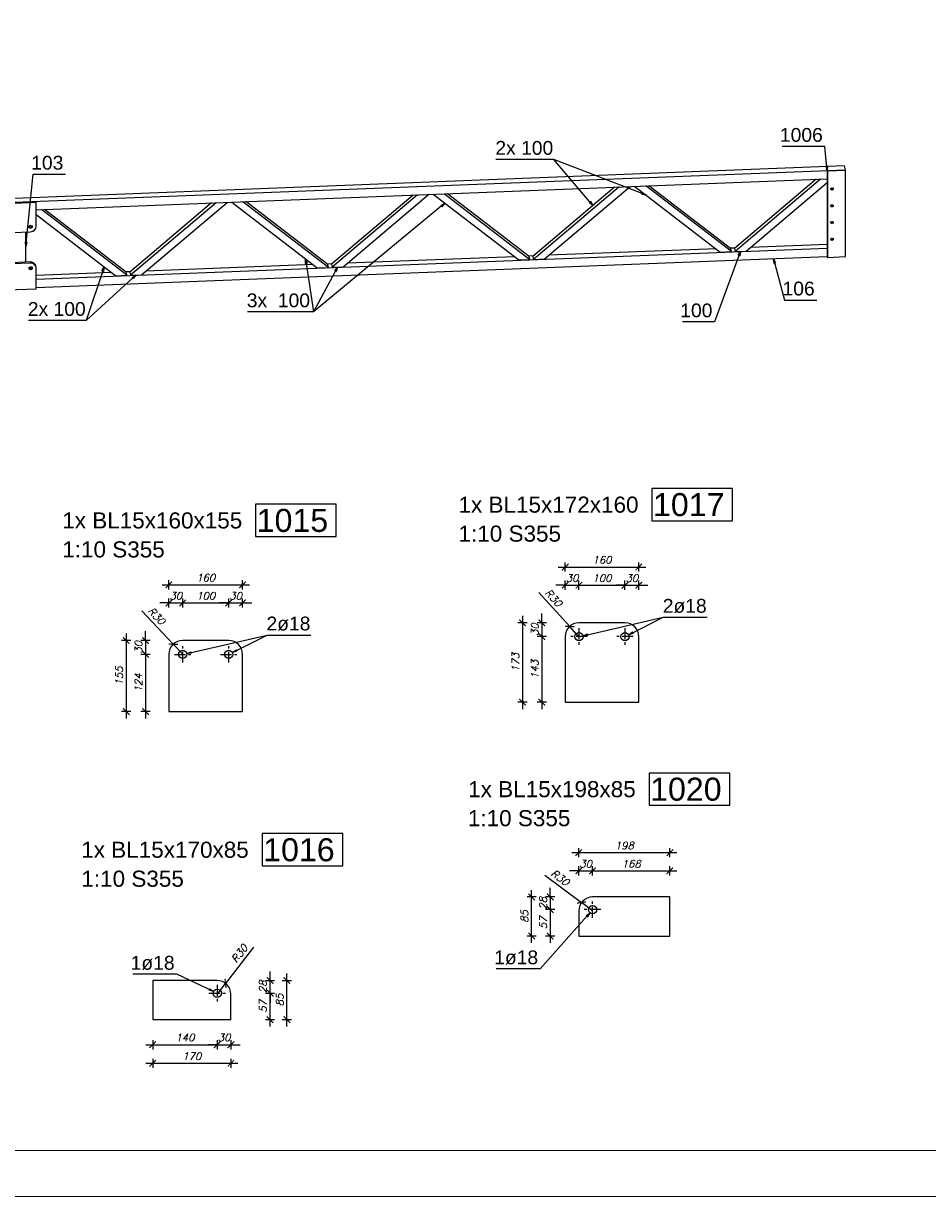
# Model space of a CAD drawing. Header units: millimetres. Extents: x 1814 to 94182, y 11562 to 49454.
# Tile 338 of 656: x 27683 to 28174, y 20272 to 20910. Entities that reach past the tile are written whole.
import ezdxf

# ---------------------------------------------------------------- set-up
doc = ezdxf.new("R2010")
doc.units = ezdxf.units.MM
doc.linetypes.add('ACAD_ISO04W100', pattern=[30, 24, -3, 0, -3])
doc.layers.add('pomoc', color=210, linetype='Continuous', lineweight=9, plot=False)
doc.layers.add('ramka', color=84, linetype='Continuous', lineweight=15)
doc.layers.add('wymiar', color=135, linetype='Continuous', lineweight=9)
doc.styles.add('ARIAL', font='arial.ttf')
doc.styles.add('WYMIARY', font='simplex.shx', dxfattribs={"oblique": 15})
doc.dimstyles.new('1--10', dxfattribs={"dimscale": 25, "dimtxt": 0.16, "dimasz": 0.2, "dimexe": 0.1, "dimexo": 0.1, "dimgap": 0.075, "dimtad": 1, "dimdec": 0, "dimlfac": 4, "dimrnd": 0.01, "dimzin": 9, "dimtxsty": 'WYMIARY', "dimblk": 'ARCHTICK', "dimcen": 0.2, "dimdle": 0.15, "dimadec": 1, "dimazin": 1, "dimtfac": 1, "dimtdec": 0, "dimtix": 1, "dimtmove": 2, "dimatfit": 3, "dimldrblk": 'ARCHTICK', "dimfxl": 0, "dimarcsym": 0})

# ---------------------------------------------------------------- blocks, each defined once
blk = doc.blocks.new('_ARCHTICK')
at = {"color": 0, "linetype": 'ByBlock', "lineweight": -2}
blk.add_solid([(0.4, 0.31), (0.31, 0.4), (-0.31, -0.4), (-0.4, -0.31)], dxfattribs=at)
blk = doc.blocks.new('*D2674')
at = {"layer": 'Defpoints', "color": 0}
for p in [(27769.26, 20594.64), (27769.26, 20566.69), (27761.76, 20551.17)]:
    blk.add_point(p, dxfattribs=at)
at = {"layer": 'wymiar', "color": 0, "lineweight": -2}
for p, q in [((27761.76, 20592.14), (27761.76, 20597.14)), ((27769.26, 20592.14), (27769.26, 20597.14)), ((27761.76, 20594.64), (27756.76, 20594.64)), ((27761.76, 20594.64), (27769.26, 20594.64)), ((27769.26, 20594.64), (27774.26, 20594.64))]:
    blk.add_line(p, q, dxfattribs=at)
at = {"layer": 'wymiar', "color": 0, "lineweight": -2, "xscale": 5, "yscale": 5, "zscale": 5}
blk.add_blockref('_ARCHTICK', (27761.76, 20594.64), dxfattribs=at)
at = {"layer": 'wymiar', "color": 0, "lineweight": -2, "xscale": 5, "yscale": 5, "zscale": 5, "rotation": 180}
blk.add_blockref('_ARCHTICK', (27769.26, 20594.64), dxfattribs=at)
at = {"layer": 'wymiar', "color": 0, "insert": (27765.51, 20598.51), "char_height": 4, "attachment_point": 5, "style": 'WYMIARY'}
blk.add_mtext('30', dxfattribs=at)
blk = doc.blocks.new('*D2675')
at = {"layer": 'Defpoints', "color": 0}
for p in [(27794.26, 20594.64), (27769.26, 20566.69), (27794.26, 20566.69)]:
    blk.add_point(p, dxfattribs=at)
at = {"layer": 'wymiar', "color": 0, "lineweight": -2}
for p, q in [((27769.26, 20592.14), (27769.26, 20597.14)), ((27794.26, 20592.14), (27794.26, 20597.14)), ((27765.51, 20594.64), (27798.01, 20594.64))]:
    blk.add_line(p, q, dxfattribs=at)
at = {"layer": 'wymiar', "color": 0, "lineweight": -2, "xscale": 5, "yscale": 5, "zscale": 5, "rotation": 180}
blk.add_blockref('_ARCHTICK', (27769.26, 20594.64), dxfattribs=at)
at = {"layer": 'wymiar', "color": 0, "lineweight": -2, "xscale": 5, "yscale": 5, "zscale": 5}
blk.add_blockref('_ARCHTICK', (27794.26, 20594.64), dxfattribs=at)
at = {"layer": 'wymiar', "color": 0, "insert": (27781.76, 20598.51), "char_height": 4, "attachment_point": 5, "style": 'WYMIARY'}
blk.add_mtext('100', dxfattribs=at)
blk = doc.blocks.new('*D2676')
at = {"layer": 'Defpoints', "color": 0}
for p in [(27801.76, 20594.64), (27794.26, 20566.69), (27801.76, 20551.17)]:
    blk.add_point(p, dxfattribs=at)
at = {"layer": 'wymiar', "color": 0, "lineweight": -2}
for p, q in [((27794.26, 20592.14), (27794.26, 20597.14)), ((27801.76, 20592.14), (27801.76, 20597.14)), ((27794.26, 20594.64), (27789.26, 20594.64)), ((27794.26, 20594.64), (27801.76, 20594.64)), ((27801.76, 20594.64), (27806.76, 20594.64))]:
    blk.add_line(p, q, dxfattribs=at)
at = {"layer": 'wymiar', "color": 0, "lineweight": -2, "xscale": 5, "yscale": 5, "zscale": 5}
blk.add_blockref('_ARCHTICK', (27794.26, 20594.64), dxfattribs=at)
at = {"layer": 'wymiar', "color": 0, "lineweight": -2, "xscale": 5, "yscale": 5, "zscale": 5, "rotation": 180}
blk.add_blockref('_ARCHTICK', (27801.76, 20594.64), dxfattribs=at)
at = {"layer": 'wymiar', "color": 0, "insert": (27798.01, 20598.51), "char_height": 4, "attachment_point": 5, "style": 'WYMIARY'}
blk.add_mtext('30', dxfattribs=at)
blk = doc.blocks.new('*D2677')
at = {"layer": 'Defpoints', "color": 0}
for p in [(27781.76, 20574.24), (27749.07, 20566.69), (27769.26, 20566.69)]:
    blk.add_point(p, dxfattribs=at)
at = {"layer": 'wymiar', "color": 0, "lineweight": -2}
for p, q in [((27749.07, 20574.24), (27749.07, 20579.24)), ((27751.57, 20574.24), (27746.57, 20574.24)), ((27749.07, 20574.24), (27749.07, 20566.69)), ((27751.57, 20566.69), (27746.57, 20566.69)), ((27749.07, 20566.69), (27749.07, 20561.69))]:
    blk.add_line(p, q, dxfattribs=at)
at = {"layer": 'wymiar', "color": 0, "lineweight": -2, "xscale": 5, "yscale": 5, "zscale": 5}
for p, rotation in [((27749.07, 20574.24), 270), ((27749.07, 20566.69), 90)]:
    blk.add_blockref('_ARCHTICK', p, dxfattribs=dict(at, rotation=rotation))
at = {"layer": 'wymiar', "color": 0, "insert": (27745.19, 20570.47), "char_height": 4, "attachment_point": 5, "rotation": 90, "style": 'WYMIARY'}
blk.add_mtext('30', dxfattribs=at)
blk = doc.blocks.new('*D2678')
at = {"layer": 'Defpoints', "color": 0}
for p in [(27769.26, 20566.69), (27749.07, 20535.61), (27781.76, 20535.61)]:
    blk.add_point(p, dxfattribs=at)
at = {"layer": 'wymiar', "color": 0, "lineweight": -2}
for p, q in [((27749.07, 20570.44), (27749.07, 20531.86)), ((27751.57, 20566.69), (27746.57, 20566.69)), ((27751.57, 20535.61), (27746.57, 20535.61))]:
    blk.add_line(p, q, dxfattribs=at)
at = {"layer": 'wymiar', "color": 0, "lineweight": -2, "xscale": 5, "yscale": 5, "zscale": 5}
for p, rotation in [((27749.07, 20566.69), 90), ((27749.07, 20535.61), 270)]:
    blk.add_blockref('_ARCHTICK', p, dxfattribs=dict(at, rotation=rotation))
at = {"layer": 'wymiar', "color": 0, "insert": (27745.19, 20551.15), "char_height": 4, "attachment_point": 5, "rotation": 90, "style": 'WYMIARY'}
blk.add_mtext('124', dxfattribs=at)
blk = doc.blocks.new('*D2679')
at = {"layer": 'Defpoints', "color": 0}
for p in [(27801.76, 20604.49), (27761.76, 20551.17), (27801.76, 20551.17)]:
    blk.add_point(p, dxfattribs=at)
at = {"layer": 'wymiar', "color": 0, "lineweight": -2}
for p, q in [((27758.01, 20604.49), (27805.51, 20604.49)), ((27761.76, 20601.99), (27761.76, 20606.99)), ((27801.76, 20601.99), (27801.76, 20606.99))]:
    blk.add_line(p, q, dxfattribs=at)
at = {"layer": 'wymiar', "color": 0, "lineweight": -2, "xscale": 5, "yscale": 5, "zscale": 5, "rotation": 180}
blk.add_blockref('_ARCHTICK', (27761.76, 20604.49), dxfattribs=at)
at = {"layer": 'wymiar', "color": 0, "lineweight": -2, "xscale": 5, "yscale": 5, "zscale": 5}
blk.add_blockref('_ARCHTICK', (27801.76, 20604.49), dxfattribs=at)
at = {"layer": 'wymiar', "color": 0, "insert": (27781.76, 20608.37), "char_height": 4, "attachment_point": 5, "style": 'WYMIARY'}
blk.add_mtext('160', dxfattribs=at)
blk = doc.blocks.new('*D2680')
at = {"layer": 'Defpoints', "color": 0}
for p in [(27781.76, 20574.24), (27738.58, 20535.61), (27781.76, 20535.61)]:
    blk.add_point(p, dxfattribs=at)
at = {"layer": 'wymiar', "color": 0, "lineweight": -2}
for p, q in [((27738.58, 20577.99), (27738.58, 20531.86)), ((27741.08, 20574.24), (27736.08, 20574.24)), ((27741.08, 20535.61), (27736.08, 20535.61))]:
    blk.add_line(p, q, dxfattribs=at)
at = {"layer": 'wymiar', "color": 0, "lineweight": -2, "xscale": 5, "yscale": 5, "zscale": 5}
for p, rotation in [((27738.58, 20574.24), 90), ((27738.58, 20535.61), 270)]:
    blk.add_blockref('_ARCHTICK', p, dxfattribs=dict(at, rotation=rotation))
at = {"layer": 'wymiar', "color": 0, "insert": (27734.7, 20554.92), "char_height": 4, "attachment_point": 5, "rotation": 90, "style": 'WYMIARY'}
blk.add_mtext('155', dxfattribs=at)
blk = doc.blocks.new('*D2649')
at = {"layer": 'Defpoints', "color": 0}
for p in [(27984.62, 20604.29), (27984.62, 20576.35), (27977.12, 20560.82)]:
    blk.add_point(p, dxfattribs=at)
at = {"layer": 'wymiar', "color": 0, "lineweight": -2}
for p, q in [((27977.12, 20604.29), (27972.12, 20604.29)), ((27977.12, 20601.79), (27977.12, 20606.79)), ((27977.12, 20604.29), (27984.62, 20604.29)), ((27984.62, 20601.79), (27984.62, 20606.79)), ((27984.62, 20604.29), (27989.62, 20604.29))]:
    blk.add_line(p, q, dxfattribs=at)
at = {"layer": 'wymiar', "color": 0, "lineweight": -2, "xscale": 5, "yscale": 5, "zscale": 5}
blk.add_blockref('_ARCHTICK', (27977.12, 20604.29), dxfattribs=at)
at = {"layer": 'wymiar', "color": 0, "lineweight": -2, "xscale": 5, "yscale": 5, "zscale": 5, "rotation": 180}
blk.add_blockref('_ARCHTICK', (27984.62, 20604.29), dxfattribs=at)
at = {"layer": 'wymiar', "color": 0, "insert": (27980.87, 20608.16), "char_height": 4, "attachment_point": 5, "style": 'WYMIARY'}
blk.add_mtext('30', dxfattribs=at)
blk = doc.blocks.new('*D2650')
at = {"layer": 'Defpoints', "color": 0}
for p in [(28009.62, 20604.29), (27984.62, 20576.35), (28009.62, 20576.35)]:
    blk.add_point(p, dxfattribs=at)
at = {"layer": 'wymiar', "color": 0, "lineweight": -2}
for p, q in [((27980.87, 20604.29), (28013.37, 20604.29)), ((27984.62, 20601.79), (27984.62, 20606.79)), ((28009.62, 20601.79), (28009.62, 20606.79))]:
    blk.add_line(p, q, dxfattribs=at)
at = {"layer": 'wymiar', "color": 0, "lineweight": -2, "xscale": 5, "yscale": 5, "zscale": 5, "rotation": 180}
blk.add_blockref('_ARCHTICK', (27984.62, 20604.29), dxfattribs=at)
at = {"layer": 'wymiar', "color": 0, "lineweight": -2, "xscale": 5, "yscale": 5, "zscale": 5}
blk.add_blockref('_ARCHTICK', (28009.62, 20604.29), dxfattribs=at)
at = {"layer": 'wymiar', "color": 0, "insert": (27997.12, 20608.16), "char_height": 4, "attachment_point": 5, "style": 'WYMIARY'}
blk.add_mtext('100', dxfattribs=at)
blk = doc.blocks.new('*D2651')
at = {"layer": 'Defpoints', "color": 0}
for p in [(28017.12, 20604.29), (28009.62, 20576.35), (28017.12, 20560.82)]:
    blk.add_point(p, dxfattribs=at)
at = {"layer": 'wymiar', "color": 0, "lineweight": -2}
for p, q in [((28009.62, 20604.29), (28004.62, 20604.29)), ((28009.62, 20601.79), (28009.62, 20606.79)), ((28009.62, 20604.29), (28017.12, 20604.29)), ((28017.12, 20601.79), (28017.12, 20606.79)), ((28017.12, 20604.29), (28022.12, 20604.29))]:
    blk.add_line(p, q, dxfattribs=at)
at = {"layer": 'wymiar', "color": 0, "lineweight": -2, "xscale": 5, "yscale": 5, "zscale": 5}
blk.add_blockref('_ARCHTICK', (28009.62, 20604.29), dxfattribs=at)
at = {"layer": 'wymiar', "color": 0, "lineweight": -2, "xscale": 5, "yscale": 5, "zscale": 5, "rotation": 180}
blk.add_blockref('_ARCHTICK', (28017.12, 20604.29), dxfattribs=at)
at = {"layer": 'wymiar', "color": 0, "insert": (28013.37, 20608.16), "char_height": 4, "attachment_point": 5, "style": 'WYMIARY'}
blk.add_mtext('30', dxfattribs=at)
blk = doc.blocks.new('*D2652')
at = {"layer": 'Defpoints', "color": 0}
for p in [(27997.12, 20583.89), (27964.43, 20576.35), (27984.62, 20576.35)]:
    blk.add_point(p, dxfattribs=at)
at = {"layer": 'wymiar', "color": 0, "lineweight": -2}
for p, q in [((27966.93, 20583.89), (27961.93, 20583.89)), ((27964.43, 20583.89), (27964.43, 20588.89)), ((27964.43, 20583.89), (27964.43, 20576.35)), ((27966.93, 20576.35), (27961.93, 20576.35)), ((27964.43, 20576.35), (27964.43, 20571.35))]:
    blk.add_line(p, q, dxfattribs=at)
at = {"layer": 'wymiar', "color": 0, "lineweight": -2, "xscale": 5, "yscale": 5, "zscale": 5}
for p, rotation in [((27964.43, 20583.89), 270), ((27964.43, 20576.35), 90)]:
    blk.add_blockref('_ARCHTICK', p, dxfattribs=dict(at, rotation=rotation))
at = {"layer": 'wymiar', "color": 0, "insert": (27960.55, 20580.12), "char_height": 4, "attachment_point": 5, "rotation": 90, "style": 'WYMIARY'}
blk.add_mtext('30', dxfattribs=at)
blk = doc.blocks.new('*D2653')
at = {"layer": 'Defpoints', "color": 0}
for p in [(27984.62, 20576.35), (27964.43, 20540.7), (27997.12, 20540.7)]:
    blk.add_point(p, dxfattribs=at)
at = {"layer": 'wymiar', "color": 0, "lineweight": -2}
for p, q in [((27966.93, 20576.35), (27961.93, 20576.35)), ((27964.43, 20580.1), (27964.43, 20536.95)), ((27966.93, 20540.7), (27961.93, 20540.7))]:
    blk.add_line(p, q, dxfattribs=at)
at = {"layer": 'wymiar', "color": 0, "lineweight": -2, "xscale": 5, "yscale": 5, "zscale": 5}
for p, rotation in [((27964.43, 20576.35), 90), ((27964.43, 20540.7), 270)]:
    blk.add_blockref('_ARCHTICK', p, dxfattribs=dict(at, rotation=rotation))
at = {"layer": 'wymiar', "color": 0, "insert": (27960.55, 20558.52), "char_height": 4, "attachment_point": 5, "rotation": 90, "style": 'WYMIARY'}
blk.add_mtext('143', dxfattribs=at)
blk = doc.blocks.new('*D2654')
at = {"layer": 'Defpoints', "color": 0}
for p in [(28017.12, 20614.15), (27977.12, 20560.82), (28017.12, 20560.82)]:
    blk.add_point(p, dxfattribs=at)
at = {"layer": 'wymiar', "color": 0, "lineweight": -2}
for p, q in [((27977.12, 20611.65), (27977.12, 20616.65)), ((28017.12, 20611.65), (28017.12, 20616.65)), ((27973.37, 20614.15), (28020.87, 20614.15))]:
    blk.add_line(p, q, dxfattribs=at)
at = {"layer": 'wymiar', "color": 0, "lineweight": -2, "xscale": 5, "yscale": 5, "zscale": 5, "rotation": 180}
blk.add_blockref('_ARCHTICK', (27977.12, 20614.15), dxfattribs=at)
at = {"layer": 'wymiar', "color": 0, "lineweight": -2, "xscale": 5, "yscale": 5, "zscale": 5}
blk.add_blockref('_ARCHTICK', (28017.12, 20614.15), dxfattribs=at)
at = {"layer": 'wymiar', "color": 0, "insert": (27997.12, 20618.02), "char_height": 4, "attachment_point": 5, "style": 'WYMIARY'}
blk.add_mtext('160', dxfattribs=at)
blk = doc.blocks.new('*D2655')
at = {"layer": 'Defpoints', "color": 0}
for p in [(27997.12, 20583.89), (27953.93, 20540.7), (27997.12, 20540.7)]:
    blk.add_point(p, dxfattribs=at)
at = {"layer": 'wymiar', "color": 0, "lineweight": -2}
for p, q in [((27956.43, 20583.89), (27951.43, 20583.89)), ((27953.93, 20587.64), (27953.93, 20536.95)), ((27956.43, 20540.7), (27951.43, 20540.7))]:
    blk.add_line(p, q, dxfattribs=at)
at = {"layer": 'wymiar', "color": 0, "lineweight": -2, "xscale": 5, "yscale": 5, "zscale": 5}
for p, rotation in [((27953.93, 20583.89), 90), ((27953.93, 20540.7), 270)]:
    blk.add_blockref('_ARCHTICK', p, dxfattribs=dict(at, rotation=rotation))
at = {"layer": 'wymiar', "color": 0, "insert": (27950.06, 20562.3), "char_height": 4, "attachment_point": 5, "rotation": 90, "style": 'WYMIARY'}
blk.add_mtext('173', dxfattribs=at)
blk = doc.blocks.new('*D2681')
at = {"layer": 'Defpoints', "color": 0}
for p in [(27991.99, 20449.07), (27991.99, 20427.98), (27984.49, 20420.48)]:
    blk.add_point(p, dxfattribs=at)
at = {"layer": 'wymiar', "color": 0, "lineweight": -2}
for p, q in [((27984.49, 20449.07), (27979.49, 20449.07)), ((27984.49, 20446.57), (27984.49, 20451.57)), ((27984.49, 20449.07), (27991.99, 20449.07)), ((27991.99, 20446.57), (27991.99, 20451.57)), ((27991.99, 20449.07), (27996.99, 20449.07))]:
    blk.add_line(p, q, dxfattribs=at)
at = {"layer": 'wymiar', "color": 0, "lineweight": -2, "xscale": 5, "yscale": 5, "zscale": 5}
blk.add_blockref('_ARCHTICK', (27984.49, 20449.07), dxfattribs=at)
at = {"layer": 'wymiar', "color": 0, "lineweight": -2, "xscale": 5, "yscale": 5, "zscale": 5, "rotation": 180}
blk.add_blockref('_ARCHTICK', (27991.99, 20449.07), dxfattribs=at)
at = {"layer": 'wymiar', "color": 0, "insert": (27988.24, 20452.94), "char_height": 4, "attachment_point": 5, "style": 'WYMIARY'}
blk.add_mtext('30', dxfattribs=at)
blk = doc.blocks.new('*D2682')
at = {"layer": 'Defpoints', "color": 0}
for p in [(28034.04, 20449.07), (27991.99, 20427.98), (28034.04, 20424.23)]:
    blk.add_point(p, dxfattribs=at)
at = {"layer": 'wymiar', "color": 0, "lineweight": -2}
for p, q in [((27988.24, 20449.07), (28037.79, 20449.07)), ((27991.99, 20446.57), (27991.99, 20451.57)), ((28034.04, 20446.57), (28034.04, 20451.57))]:
    blk.add_line(p, q, dxfattribs=at)
at = {"layer": 'wymiar', "color": 0, "lineweight": -2, "xscale": 5, "yscale": 5, "zscale": 5, "rotation": 180}
blk.add_blockref('_ARCHTICK', (27991.99, 20449.07), dxfattribs=at)
at = {"layer": 'wymiar', "color": 0, "lineweight": -2, "xscale": 5, "yscale": 5, "zscale": 5}
blk.add_blockref('_ARCHTICK', (28034.04, 20449.07), dxfattribs=at)
at = {"layer": 'wymiar', "color": 0, "insert": (28013.02, 20452.94), "char_height": 4, "attachment_point": 5, "style": 'WYMIARY'}
blk.add_mtext('168', dxfattribs=at)
blk = doc.blocks.new('*D2683')
at = {"layer": 'Defpoints', "color": 0}
for p in [(28013.02, 20434.86), (27968.97, 20427.98), (27991.99, 20427.98)]:
    blk.add_point(p, dxfattribs=at)
at = {"layer": 'wymiar', "color": 0, "lineweight": -2}
for p, q in [((27968.97, 20434.86), (27968.97, 20439.86)), ((27971.47, 20434.86), (27966.47, 20434.86)), ((27968.97, 20434.86), (27968.97, 20427.98)), ((27971.47, 20427.98), (27966.47, 20427.98)), ((27968.97, 20427.98), (27968.97, 20422.98))]:
    blk.add_line(p, q, dxfattribs=at)
at = {"layer": 'wymiar', "color": 0, "lineweight": -2, "xscale": 5, "yscale": 5, "zscale": 5}
for p, rotation in [((27968.97, 20434.86), 270), ((27968.97, 20427.98), 90)]:
    blk.add_blockref('_ARCHTICK', p, dxfattribs=dict(at, rotation=rotation))
at = {"layer": 'wymiar', "color": 0, "insert": (27965.1, 20431.42), "char_height": 4, "attachment_point": 5, "rotation": 90, "style": 'WYMIARY'}
blk.add_mtext('28', dxfattribs=at)
blk = doc.blocks.new('*D2684')
at = {"layer": 'Defpoints', "color": 0}
for p in [(27991.99, 20427.98), (27968.97, 20413.61), (28009.27, 20413.61)]:
    blk.add_point(p, dxfattribs=at)
at = {"layer": 'wymiar', "color": 0, "lineweight": -2}
for p, q in [((27968.97, 20431.73), (27968.97, 20409.86)), ((27971.47, 20427.98), (27966.47, 20427.98)), ((27971.47, 20413.61), (27966.47, 20413.61))]:
    blk.add_line(p, q, dxfattribs=at)
at = {"layer": 'wymiar', "color": 0, "lineweight": -2, "xscale": 5, "yscale": 5, "zscale": 5}
for p, rotation in [((27968.97, 20427.98), 90), ((27968.97, 20413.61), 270)]:
    blk.add_blockref('_ARCHTICK', p, dxfattribs=dict(at, rotation=rotation))
at = {"layer": 'wymiar', "color": 0, "insert": (27965.1, 20420.79), "char_height": 4, "attachment_point": 5, "rotation": 90, "style": 'WYMIARY'}
blk.add_mtext('57', dxfattribs=at)
blk = doc.blocks.new('*D2685')
at = {"layer": 'Defpoints', "color": 0}
for p in [(27958.87, 20434.86), (28009.27, 20434.86), (28009.27, 20413.61)]:
    blk.add_point(p, dxfattribs=at)
at = {"layer": 'wymiar', "color": 0, "lineweight": -2}
for p, q in [((27958.87, 20409.86), (27958.87, 20438.61)), ((27961.37, 20434.86), (27956.37, 20434.86)), ((27961.37, 20413.61), (27956.37, 20413.61))]:
    blk.add_line(p, q, dxfattribs=at)
at = {"layer": 'wymiar', "color": 0, "lineweight": -2, "xscale": 5, "yscale": 5, "zscale": 5}
for p, rotation in [((27958.87, 20434.86), 90), ((27958.87, 20413.61), 270)]:
    blk.add_blockref('_ARCHTICK', p, dxfattribs=dict(at, rotation=rotation))
at = {"layer": 'wymiar', "color": 0, "insert": (27955, 20424.23), "char_height": 4, "attachment_point": 5, "rotation": 90, "style": 'WYMIARY'}
blk.add_mtext('85', dxfattribs=at)
blk = doc.blocks.new('*D2686')
at = {"layer": 'Defpoints', "color": 0}
for p in [(28034.04, 20458.96), (27984.49, 20413.61), (28034.04, 20413.61)]:
    blk.add_point(p, dxfattribs=at)
at = {"layer": 'wymiar', "color": 0, "lineweight": -2}
for p, q in [((27980.74, 20458.96), (28037.79, 20458.96)), ((27984.49, 20456.46), (27984.49, 20461.46)), ((28034.04, 20456.46), (28034.04, 20461.46))]:
    blk.add_line(p, q, dxfattribs=at)
at = {"layer": 'wymiar', "color": 0, "lineweight": -2, "xscale": 5, "yscale": 5, "zscale": 5, "rotation": 180}
blk.add_blockref('_ARCHTICK', (27984.49, 20458.96), dxfattribs=at)
at = {"layer": 'wymiar', "color": 0, "lineweight": -2, "xscale": 5, "yscale": 5, "zscale": 5}
blk.add_blockref('_ARCHTICK', (28034.04, 20458.96), dxfattribs=at)
at = {"layer": 'wymiar', "color": 0, "insert": (28009.27, 20462.83), "char_height": 4, "attachment_point": 5, "style": 'WYMIARY'}
blk.add_mtext('198', dxfattribs=at)
blk = doc.blocks.new('*D2687')
at = {"layer": 'Defpoints', "color": 0}
for p in [(27788.04, 20382.59), (27816.73, 20382.59), (27795.44, 20368.21)]:
    blk.add_point(p, dxfattribs=at)
at = {"layer": 'wymiar', "color": 0, "lineweight": -2}
for p, q in [((27816.73, 20364.46), (27816.73, 20386.34)), ((27814.23, 20382.59), (27819.23, 20382.59)), ((27814.23, 20368.21), (27819.23, 20368.21))]:
    blk.add_line(p, q, dxfattribs=at)
at = {"layer": 'wymiar', "color": 0, "lineweight": -2, "xscale": 5, "yscale": 5, "zscale": 5}
for p, rotation in [((27816.73, 20382.59), 90), ((27816.73, 20368.21), 270)]:
    blk.add_blockref('_ARCHTICK', p, dxfattribs=dict(at, rotation=rotation))
at = {"layer": 'wymiar', "color": 0, "insert": (27812.86, 20375.4), "char_height": 4, "attachment_point": 5, "rotation": 90, "style": 'WYMIARY'}
blk.add_mtext('57', dxfattribs=at)
blk = doc.blocks.new('*D2688')
at = {"layer": 'Defpoints', "color": 0}
for p in [(27787.94, 20389.46), (27816.73, 20389.46), (27788.04, 20382.59)]:
    blk.add_point(p, dxfattribs=at)
at = {"layer": 'wymiar', "color": 0, "lineweight": -2}
for p, q in [((27816.73, 20389.46), (27816.73, 20394.46)), ((27814.23, 20389.46), (27819.23, 20389.46)), ((27816.73, 20382.59), (27816.73, 20389.46)), ((27814.23, 20382.59), (27819.23, 20382.59)), ((27816.73, 20382.59), (27816.73, 20377.59))]:
    blk.add_line(p, q, dxfattribs=at)
at = {"layer": 'wymiar', "color": 0, "lineweight": -2, "xscale": 5, "yscale": 5, "zscale": 5}
for p, rotation in [((27816.73, 20389.46), 270), ((27816.73, 20382.59), 90)]:
    blk.add_blockref('_ARCHTICK', p, dxfattribs=dict(at, rotation=rotation))
at = {"layer": 'wymiar', "color": 0, "insert": (27812.86, 20386.02), "char_height": 4, "attachment_point": 5, "rotation": 90, "style": 'WYMIARY'}
blk.add_mtext('28', dxfattribs=at)
blk = doc.blocks.new('*D2689')
at = {"layer": 'Defpoints', "color": 0}
for p in [(27752.96, 20378.84), (27788.04, 20382.59), (27788.04, 20354.57)]:
    blk.add_point(p, dxfattribs=at)
at = {"layer": 'wymiar', "color": 0, "lineweight": -2}
for p, q in [((27749.21, 20354.57), (27791.79, 20354.57)), ((27752.96, 20357.07), (27752.96, 20352.07)), ((27788.04, 20357.07), (27788.04, 20352.07))]:
    blk.add_line(p, q, dxfattribs=at)
at = {"layer": 'wymiar', "color": 0, "lineweight": -2, "xscale": 5, "yscale": 5, "zscale": 5, "rotation": 180}
blk.add_blockref('_ARCHTICK', (27752.96, 20354.57), dxfattribs=at)
at = {"layer": 'wymiar', "color": 0, "lineweight": -2, "xscale": 5, "yscale": 5, "zscale": 5}
blk.add_blockref('_ARCHTICK', (27788.04, 20354.57), dxfattribs=at)
at = {"layer": 'wymiar', "color": 0, "insert": (27770.5, 20358.44), "char_height": 4, "attachment_point": 5, "style": 'WYMIARY'}
blk.add_mtext('140', dxfattribs=at)
blk = doc.blocks.new('*D2690')
at = {"layer": 'Defpoints', "color": 0}
for p in [(27788.04, 20382.59), (27795.44, 20368.21), (27795.44, 20354.57)]:
    blk.add_point(p, dxfattribs=at)
at = {"layer": 'wymiar', "color": 0, "lineweight": -2}
for p, q in [((27788.04, 20354.57), (27783.04, 20354.57)), ((27788.04, 20357.07), (27788.04, 20352.07)), ((27788.04, 20354.57), (27795.44, 20354.57)), ((27795.44, 20357.07), (27795.44, 20352.07)), ((27795.44, 20354.57), (27800.44, 20354.57))]:
    blk.add_line(p, q, dxfattribs=at)
at = {"layer": 'wymiar', "color": 0, "lineweight": -2, "xscale": 5, "yscale": 5, "zscale": 5}
blk.add_blockref('_ARCHTICK', (27788.04, 20354.57), dxfattribs=at)
at = {"layer": 'wymiar', "color": 0, "lineweight": -2, "xscale": 5, "yscale": 5, "zscale": 5, "rotation": 180}
blk.add_blockref('_ARCHTICK', (27795.44, 20354.57), dxfattribs=at)
at = {"layer": 'wymiar', "color": 0, "insert": (27791.74, 20358.44), "char_height": 4, "attachment_point": 5, "style": 'WYMIARY'}
blk.add_mtext('30', dxfattribs=at)
blk = doc.blocks.new('*D2691')
at = {"layer": 'Defpoints', "color": 0}
for p in [(27752.96, 20368.21), (27795.44, 20368.21), (27795.44, 20344.5)]:
    blk.add_point(p, dxfattribs=at)
at = {"layer": 'wymiar', "color": 0, "lineweight": -2}
for p, q in [((27752.96, 20347), (27752.96, 20342)), ((27795.44, 20347), (27795.44, 20342)), ((27749.21, 20344.5), (27799.19, 20344.5))]:
    blk.add_line(p, q, dxfattribs=at)
at = {"layer": 'wymiar', "color": 0, "lineweight": -2, "xscale": 5, "yscale": 5, "zscale": 5, "rotation": 180}
blk.add_blockref('_ARCHTICK', (27752.96, 20344.5), dxfattribs=at)
at = {"layer": 'wymiar', "color": 0, "lineweight": -2, "xscale": 5, "yscale": 5, "zscale": 5}
blk.add_blockref('_ARCHTICK', (27795.44, 20344.5), dxfattribs=at)
at = {"layer": 'wymiar', "color": 0, "insert": (27774.2, 20348.38), "char_height": 4, "attachment_point": 5, "style": 'WYMIARY'}
blk.add_mtext('170', dxfattribs=at)
blk = doc.blocks.new('*D2692')
at = {"layer": 'Defpoints', "color": 0}
for p in [(27770.45, 20389.46), (27825.86, 20389.46), (27795.44, 20368.21)]:
    blk.add_point(p, dxfattribs=at)
at = {"layer": 'wymiar', "color": 0, "lineweight": -2}
for p, q in [((27825.86, 20364.46), (27825.86, 20393.21)), ((27823.36, 20389.46), (27828.36, 20389.46)), ((27823.36, 20368.21), (27828.36, 20368.21))]:
    blk.add_line(p, q, dxfattribs=at)
at = {"layer": 'wymiar', "color": 0, "lineweight": -2, "xscale": 5, "yscale": 5, "zscale": 5}
for p, rotation in [((27825.86, 20389.46), 90), ((27825.86, 20368.21), 270)]:
    blk.add_blockref('_ARCHTICK', p, dxfattribs=dict(at, rotation=rotation))
at = {"layer": 'wymiar', "color": 0, "insert": (27821.99, 20378.84), "char_height": 4, "attachment_point": 5, "rotation": 90, "style": 'WYMIARY'}
blk.add_mtext('85', dxfattribs=at)
blk = doc.blocks.new('*D2693')
at = {"layer": 'Defpoints', "color": 0}
for p in [(27792.52, 20387.9), (27787.94, 20381.96)]:
    blk.add_point(p, dxfattribs=at)
at = {"layer": 'wymiar', "color": 0, "lineweight": -2}
for p in [(27807.73, 20407.62), (27787.94, 20381.96)]:
    blk.add_line(p, (27792.52, 20387.9), dxfattribs=at)
at = {"layer": 'wymiar', "color": 0, "lineweight": -2, "xscale": 5, "yscale": 5, "zscale": 5, "rotation": 232.3657244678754}
blk.add_blockref('_ARCHTICK', (27792.52, 20387.9), dxfattribs=at)
at = {"layer": 'wymiar', "color": 0, "insert": (27800.11, 20404.09), "char_height": 4, "attachment_point": 5, "rotation": 52.36572, "style": 'WYMIARY'}
blk.add_mtext('R30', dxfattribs=at)
blk = doc.blocks.new('*D2697')
at = {"layer": 'Defpoints', "color": 0}
for p in [(27764.13, 20572.21), (27769.26, 20566.74)]:
    blk.add_point(p, dxfattribs=at)
at = {"layer": 'wymiar', "color": 0, "lineweight": -2}
for p in [(27747.12, 20590.4), (27769.26, 20566.74)]:
    blk.add_line(p, (27764.13, 20572.21), dxfattribs=at)
at = {"layer": 'wymiar', "color": 0, "lineweight": -2, "xscale": 5, "yscale": 5, "zscale": 5, "rotation": 313.1004057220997}
blk.add_blockref('_ARCHTICK', (27764.13, 20572.21), dxfattribs=at)
at = {"layer": 'wymiar', "color": 0, "insert": (27755.04, 20587.6), "char_height": 4, "attachment_point": 5, "rotation": 313.10041, "style": 'WYMIARY'}
blk.add_mtext('R30', dxfattribs=at)
blk = doc.blocks.new('*D2698')
at = {"layer": 'Defpoints', "color": 0}
for p in [(27979.59, 20581.86), (27984.62, 20576.3)]:
    blk.add_point(p, dxfattribs=at)
at = {"layer": 'wymiar', "color": 0, "lineweight": -2}
for p in [(27962.88, 20600.33), (27984.62, 20576.3)]:
    blk.add_line(p, (27979.59, 20581.86), dxfattribs=at)
at = {"layer": 'wymiar', "color": 0, "lineweight": -2, "xscale": 5, "yscale": 5, "zscale": 5, "rotation": 312.1262226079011}
blk.add_blockref('_ARCHTICK', (27979.59, 20581.86), dxfattribs=at)
at = {"layer": 'wymiar', "color": 0, "insert": (27970.76, 20597.41), "char_height": 4, "attachment_point": 5, "rotation": 312.12622, "style": 'WYMIARY'}
blk.add_mtext('R30', dxfattribs=at)
blk = doc.blocks.new('*D2699')
at = {"layer": 'Defpoints', "color": 0}
for p in [(27985.98, 20431.84), (27991.99, 20427.36)]:
    blk.add_point(p, dxfattribs=at)
at = {"layer": 'wymiar', "color": 0, "lineweight": -2}
for p in [(27966.03, 20446.74), (27991.99, 20427.36)]:
    blk.add_line(p, (27985.98, 20431.84), dxfattribs=at)
at = {"layer": 'wymiar', "color": 0, "lineweight": -2, "xscale": 5, "yscale": 5, "zscale": 5, "rotation": 323.2566433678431}
blk.add_blockref('_ARCHTICK', (27985.98, 20431.84), dxfattribs=at)
at = {"layer": 'wymiar', "color": 0, "insert": (27974.32, 20445.39), "char_height": 4, "attachment_point": 5, "rotation": 323.25664, "style": 'WYMIARY'}
blk.add_mtext('R30', dxfattribs=at)

msp = doc.modelspace()

# ---------------------------------------------------------------- linework, layer by layer
at = {"color": 145, "linetype": 'Continuous', "ltscale": 0.25}
for p, q in [((28128.973, 20832.11), (27373.391, 20802.468)), ((28129.447, 20830.06), (28128.973, 20832.11)), ((27381.33, 20800.71), (28129.447, 20830.06)), ((27689.581, 20808.247), (28119.492, 20825.113)), ((28115.905, 20824.973), (28069.423, 20785.632)), ((28119.492, 20829.669), (28119.587, 20829.259)), ((28119.492, 20829.669), (28119.492, 20782.834)), ((28129.542, 20829.65), (28119.587, 20829.259)), ((28119.587, 20829.259), (28119.587, 20782.424)), ((28129.542, 20829.65), (28129.447, 20830.06)), ((28129.542, 20782.814), (28129.542, 20829.65)), ((28003.97, 20820.581), (27959.539, 20782.977)), ((28006.4, 20820.677), (27959.918, 20781.336)), ((27965.939, 20781.573), (28012.421, 20820.913)), ((28014.925, 20821.011), (28061.407, 20785.318)), ((28067.427, 20785.554), (28020.945, 20821.247)), ((28067.048, 20787.195), (28022.617, 20821.313)), ((28113.475, 20824.877), (28069.044, 20787.273)), ((28075.444, 20785.869), (28119.492, 20823.149)), ((27689.581, 20812.182), (27673.653, 20811.558)), ((27689.581, 20812.182), (27689.438, 20812.798)), ((27689.581, 20799.207), (27689.581, 20812.182)), ((27746.93, 20772.98), (27793.412, 20812.321)), ((27795.916, 20812.419), (27842.398, 20776.726)), ((27848.418, 20776.962), (27801.936, 20812.655)), ((27848.039, 20778.602), (27803.608, 20812.721)), ((27894.466, 20816.285), (27850.034, 20778.681)), ((27896.896, 20816.381), (27850.414, 20777.04)), ((27856.434, 20777.276), (27902.916, 20816.617)), ((27905.42, 20816.715), (27951.902, 20781.022)), ((27911.441, 20816.951), (27957.923, 20781.258)), ((27957.544, 20782.899), (27913.113, 20817.017)), ((27738.914, 20772.666), (27692.432, 20808.359)), ((27738.535, 20774.306), (27694.103, 20808.425)), ((27784.961, 20811.989), (27740.53, 20774.385)), ((27787.391, 20812.084), (27740.909, 20772.744)), ((27689.581, 20805.689), (27732.893, 20772.43)), ((27676.639, 20795.965), (27686.594, 20796.356)), ((27683.962, 20779.828), (27683.962, 20796.253)), ((27689.581, 20770.524), (28119.492, 20787.39)), ((28059.1, 20787.09), (27968.246, 20783.525)), ((28069.3, 20787.49), (28066.792, 20787.391)), ((28067.427, 20785.554), (28067.048, 20787.195)), ((28069.044, 20787.273), (28069.423, 20785.632)), ((28119.492, 20789.459), (28077.751, 20787.821)), ((27689.581, 20765.968), (28119.492, 20782.834)), ((27949.595, 20782.793), (27858.742, 20779.229)), ((27951.902, 20781.022), (27957.923, 20781.258)), ((27959.795, 20783.194), (27957.287, 20783.095)), ((27957.923, 20781.258), (27957.544, 20782.899)), ((27959.539, 20782.977), (27959.918, 20781.336)), ((27959.918, 20781.336), (27965.939, 20781.573)), ((28061.407, 20785.318), (28067.427, 20785.554)), ((28069.423, 20785.632), (28075.444, 20785.869)), ((28119.492, 20782.834), (28119.587, 20782.424)), ((28119.587, 20782.424), (28129.542, 20782.814)), ((27686.452, 20779.926), (27676.497, 20779.536)), ((27686.594, 20779.311), (27676.639, 20778.92)), ((27686.452, 20779.926), (27686.594, 20779.311)), ((27689.353, 20777.732), (27689.211, 20778.347)), ((27689.581, 20765.347), (27689.581, 20776.695)), ((27730.586, 20774.201), (27689.581, 20772.593)), ((27740.786, 20774.602), (27738.278, 20774.503)), ((27738.914, 20772.666), (27738.535, 20774.306)), ((27740.53, 20774.385), (27740.909, 20772.744)), ((27840.09, 20778.497), (27749.237, 20774.933)), ((27842.398, 20776.726), (27848.418, 20776.962)), ((27850.291, 20778.898), (27847.783, 20778.799)), ((27848.418, 20776.962), (27848.039, 20778.602)), ((27850.034, 20778.681), (27850.414, 20777.04)), ((27850.414, 20777.04), (27856.434, 20777.276)), ((27732.893, 20772.43), (27738.914, 20772.666)), ((27740.909, 20772.744), (27746.93, 20772.98)), ((27673.653, 20764.722), (27689.581, 20765.347)), ((28009.619, 20583.801), (27984.62, 20583.801)), ((27977.12, 20576.301), (27977.12, 20540.701)), ((28017.119, 20540.701), (28017.119, 20576.301)), ((27794.259, 20574.239), (27769.259, 20574.239)), ((27761.759, 20566.739), (27761.759, 20535.605)), ((27801.759, 20535.605), (27801.759, 20566.739)), ((27977.12, 20540.701), (28017.119, 20540.701)), ((27761.759, 20535.605), (27801.759, 20535.605)), ((28034.04, 20434.855), (27991.992, 20434.855)), ((28034.04, 20413.606), (28034.04, 20434.855)), ((27984.492, 20427.355), (27984.492, 20413.606)), ((27984.492, 20413.606), (28034.04, 20413.606)), ((27787.94, 20389.462), (27752.955, 20389.462)), ((27752.955, 20389.462), (27752.955, 20368.212)), ((27795.44, 20368.212), (27795.44, 20381.962)), ((27752.955, 20368.212), (27795.44, 20368.212))]:
    msp.add_line(p, q, dxfattribs=at)
at = {"color": 7}
for p, q in [((28021.27, 20816.139), (27970.941, 20835.665)), ((27911.765, 20811.843), (27840.264, 20752.81)), ((27853.424, 20777.158), (27840.264, 20752.81)), ((27743.919, 20772.862), (27716.849, 20748.134)), ((27986.812, 20576.847), (28030.451, 20586.827)), ((27771.454, 20567.197), (27815.093, 20577.211))]:
    msp.add_line(p, q, dxfattribs=at)
at = {"color": 0, "linetype": 'ByBlock', "lineweight": -2}
for p, q in [((28119.714, 20831.993), (28118.884, 20831.913)), ((28119.539, 20829.464), (28118.884, 20831.913)), ((28119.714, 20831.993), (28119.539, 20829.464)), ((27990.867, 20812.767), (27990.231, 20812.228)), ((27992.164, 20810.589), (27990.231, 20812.228)), ((27990.867, 20812.767), (27992.164, 20810.589)), ((28019.09, 20817.431), (28018.788, 20816.654)), ((28021.27, 20816.139), (28018.788, 20816.654)), ((28019.09, 20817.431), (28021.27, 20816.139)), ((27909.572, 20810.572), (27911.765, 20811.843)), ((27909.572, 20810.572), (27910.103, 20809.93)), ((27911.765, 20811.843), (27910.103, 20809.93)), ((27683.962, 20788.253), (27683.806, 20790.782)), ((27684.635, 20790.696), (27683.806, 20790.782)), ((27684.635, 20790.696), (27683.962, 20788.253)), ((27836.002, 20779.064), (27836.053, 20781.598)), ((27836.053, 20781.598), (27836.827, 20779.185)), ((28071.177, 20783.549), (28072.433, 20785.75)), ((28071.177, 20783.549), (28071.959, 20783.261)), ((28072.433, 20785.75), (28071.959, 20783.261)), ((28090.606, 20779.168), (28090.361, 20781.691)), ((28090.361, 20781.691), (28091.411, 20779.384)), ((27725.364, 20775.061), (27726.548, 20777.302)), ((27725.364, 20775.061), (27726.155, 20774.798)), ((27726.548, 20777.302), (27726.155, 20774.798)), ((27836.002, 20779.064), (27836.827, 20779.185)), ((27851.869, 20775.157), (27853.424, 20777.158)), ((27851.869, 20775.157), (27852.602, 20774.761)), ((27853.424, 20777.158), (27852.602, 20774.761)), ((28090.606, 20779.168), (28091.411, 20779.384)), ((27741.793, 20771.484), (27743.919, 20772.862)), ((27741.793, 20771.484), (27742.355, 20770.869)), ((27743.919, 20772.862), (27742.355, 20770.869)), ((27986.812, 20576.847, 6611.851), (27989.156, 20577.811, 6611.851)), ((27989.342, 20576.998, 6611.851), (27986.812, 20576.847, 6611.851)), ((27989.342, 20576.998, 6611.851), (27989.156, 20577.811, 6611.851)), ((28011.628, 20577.357, 6611.851), (28013.674, 20578.853, 6611.851)), ((28014.049, 20578.108, 6611.851), (28011.628, 20577.357, 6611.851)), ((28014.049, 20578.108, 6611.851), (28013.674, 20578.853, 6611.851)), ((27771.454, 20567.197, 53667.901), (27773.797, 20568.162, 53667.901)), ((27773.983, 20567.35, 53667.901), (27771.454, 20567.197, 53667.901)), ((27773.983, 20567.35, 53667.901), (27773.797, 20568.162, 53667.901)), ((27796.269, 20567.708, 53667.901), (27798.313, 20569.206, 53667.901)), ((27798.688, 20568.462, 53667.901), (27796.269, 20567.708, 53667.901)), ((27798.688, 20568.462, 53667.901), (27798.313, 20569.206, 53667.901)), ((27988.534, 20424.696, 7060.078), (27990.502, 20426.293, 7060.078)), ((27988.534, 20424.696, 7060.078), (27989.158, 20424.144, 7060.078)), ((27990.502, 20426.293, 7060.078), (27989.158, 20424.144, 7060.078)), ((27783.91, 20384.966, 6611.851), (27783.559, 20384.21, 6611.851)), ((27786.002, 20383.534, 6611.851), (27783.559, 20384.21, 6611.851)), ((27783.91, 20384.966, 6611.851), (27786.002, 20383.534, 6611.851))]:
    msp.add_line(p, q, dxfattribs=at)
at = {"color": 10, "linetype": 'ACAD_ISO04W100', "ltscale": 0.25}
for p, q in [((27989.118, 20576.345), (27980.119, 20576.345)), ((27989.118, 20576.345), (27980.119, 20576.345)), ((27984.618, 20580.845), (27984.618, 20571.846)), ((27984.618, 20580.845), (27984.618, 20571.846)), ((27984.618, 20576.345), (27984.618, 20576.345)), ((28014.118, 20576.345), (28005.118, 20576.345)), ((28014.118, 20576.345), (28005.118, 20576.345)), ((28009.618, 20580.845), (28009.618, 20571.846)), ((28009.618, 20580.845), (28009.618, 20571.846)), ((28009.618, 20576.345), (28009.618, 20576.345)), ((27769.26, 20562.194), (27769.26, 20571.193)), ((27769.26, 20562.194), (27769.26, 20571.193)), ((27794.26, 20562.194), (27794.26, 20571.193)), ((27794.26, 20562.194), (27794.26, 20571.193)), ((27764.761, 20566.693), (27773.76, 20566.693)), ((27764.761, 20566.693), (27773.76, 20566.693)), ((27769.26, 20566.693), (27769.26, 20566.693)), ((27789.76, 20566.693), (27798.76, 20566.693)), ((27789.76, 20566.693), (27798.76, 20566.693)), ((27794.26, 20566.693), (27794.26, 20566.693)), ((27991.992, 20423.479), (27991.992, 20432.479)), ((27991.992, 20423.479), (27991.992, 20432.479)), ((27996.492, 20427.979), (27987.492, 20427.979)), ((27996.492, 20427.979), (27987.492, 20427.979)), ((27991.992, 20427.979), (27991.992, 20427.979)), ((27788.042, 20387.085), (27788.042, 20378.086)), ((27788.042, 20387.085), (27788.042, 20378.086)), ((27783.542, 20382.586), (27792.542, 20382.586)), ((27783.542, 20382.586), (27792.542, 20382.586)), ((27788.042, 20382.586), (27788.042, 20382.586))]:
    msp.add_line(p, q, dxfattribs=at)
at = {"color": 7}
for points in [[(28119.539, 20829.464), (28118.261, 20842.709), (28094.953, 20842.709)], [(27992.164, 20810.589), (27970.941, 20835.665), (27939.483, 20835.665)], [(27683.962, 20788.253), (27688.055, 20827.598), (27705.536, 20827.598)], [(27836.053, 20781.598), (27840.264, 20752.81), (27804.523, 20752.81)], [(28072.433, 20785.75), (28058.277, 20747.355), (28040.795, 20747.355)], [(28090.361, 20781.691), (28096.381, 20759.225), (28113.862, 20759.225)], [(27726.548, 20777.302), (27716.849, 20748.134), (27685.391, 20748.134)], [(28011.628, 20577.357), (28030.451, 20586.827), (28054.332, 20586.827)], [(27796.269, 20567.708), (27815.093, 20577.211), (27838.974, 20577.211)], [(27990.502, 20426.293), (27963.56, 20395.81), (27939.679, 20395.81)], [(27786.002, 20383.534), (27765.989, 20392.836), (27742.108, 20392.836)]]:
    msp.add_lwpolyline(points, dxfattribs=at)
at = {"color": 4}
for points in [[(28024.234, 20639.311), (28068.08, 20639.311), (28068.08, 20656.811), (28024.234, 20656.811), (28024.234, 20639.311)], [(27808.873, 20630.732), (27852.72, 20630.732), (27852.72, 20648.232), (27808.873, 20648.232), (27808.873, 20630.732)], [(28022.687, 20484.698), (28066.534, 20484.698), (28066.534, 20502.197), (28022.687, 20502.197), (28022.687, 20484.698)], [(27812.395, 20451.785), (27856.241, 20451.785), (27856.241, 20469.285), (27812.395, 20469.285), (27812.395, 20451.785)]]:
    msp.add_lwpolyline(points, dxfattribs=at)
at = {"color": 145, "linetype": 'Continuous', "ltscale": 0.25, "extrusion": (0.094801, -0.410111, 0.907095)}
for centre, radius in [((32088.575, 12654.89, -5872.332), 0.7), ((32086.523, 12646.837, -5868.595), 0.7), ((31659.657, 12725.71, -5905.195), 0.9), ((32084.47, 12638.784, -5864.858), 0.7), ((32082.418, 12630.731, -5861.121), 0.7), ((31654.587, 12705.814, -5895.962), 0.9)]:
    msp.add_circle(centre, radius, dxfattribs=at)
at = {"color": 145, "linetype": 'Continuous', "ltscale": 0.25}
for centre in [(27984.618, 20576.345), (28009.618, 20576.345), (27769.26, 20566.693), (27794.26, 20566.693), (27991.992, 20427.979), (27788.042, 20382.586)]:
    msp.add_circle(centre, 2.25, dxfattribs=at)
at = {"color": 145, "linetype": 'Continuous', "ltscale": 0.25, "extrusion": (-0.094801, 0.410111, -0.907095)}
for centre, radius, start, end in [((-32088.575, 12655.272, 5872.509), 0.7, 201.576135, 340.355192), ((-32086.523, 12647.219, 5868.772), 0.7, 201.576138, 340.355195), ((-31659.657, 12726.283, 5905.461), 0.9, 203.291885, 335.113665), ((-32084.47, 12639.166, 5865.035), 0.7, 201.576134, 340.35519), ((-32082.418, 12631.112, 5861.298), 0.7, 201.576137, 340.355193), ((-31654.587, 12706.387, 5896.228), 0.9, 203.291888, 335.113665)]:
    msp.add_arc(centre, radius, start, end, dxfattribs=at)
at = {"color": 145, "linetype": 'Continuous', "ltscale": 0.25, "extrusion": (0.094801, -0.410111, 0.907095)}
for centre, start, end in [((31659.661, 12725.724, -5905.202), 258.157525, 348.157525), ((31654.591, 12706.401, -5896.235), 10.657525, 78.157525), ((31654.591, 12705.828, -5895.969), 348.157525, 78.157525)]:
    msp.add_arc(centre, 3, start, end, dxfattribs=at)
at = {"color": 145, "linetype": 'Continuous', "ltscale": 0.25}
for centre, start, end in [((27984.62, 20576.301), 90, 180), ((28009.619, 20576.301), 0, 90), ((27769.259, 20566.739), 90, 180), ((27794.259, 20566.739), 0, 90), ((27991.992, 20427.355), 90, 180), ((27787.94, 20381.962), 0, 90)]:
    msp.add_arc(centre, 7.5, start, end, dxfattribs=at)
at = {"layer": 'pomoc'}
msp.add_lwpolyline([(27258.067, 21322.087), (28708.067, 21322.087), (28708.067, 20272.087), (27258.067, 20272.087)], close=True, dxfattribs=at)
at = {"layer": 'ramka', "linetype": 'Continuous'}
msp.add_line((28683.067, 20297.087), (27258.067, 20297.087), dxfattribs=at)

# ---------------------------------------------------------------- texts
at = {"color": 7, "style": 'ARIAL'}
for s, height, p in [('1006', 7.5, (28093.812, 20845.209)), ('2x 100', 7.5, (27939.176, 20838.165)), ('103', 7.5, (27686.914, 20830.098)), ('106', 7.5, (28095.24, 20761.725)), ('3x  100', 7.5, (27804.083, 20755.31)), ('2x 100', 7.5, (27685.084, 20750.634)), ('100', 7.5, (28039.654, 20749.855)), ('2ø18', 7.4998, (28030.144, 20589.327)), ('2ø18', 7.4998, (27814.786, 20579.711)), ('1ø18', 7.4998, (27938.538, 20398.31, -7060.078)), ('1ø18', 7.4998, (27740.967, 20395.336))]:
    msp.add_text(s, height=height, dxfattribs=at).set_placement(p)
at = {"color": 4, "style": 'ARIAL'}
for s, p in [('1017', (28024.832, 20641.811)), ('1015', (27809.472, 20633.232)), ('1020', (28023.286, 20487.198)), ('1016', (27812.994, 20454.285))]:
    msp.add_text(s, height=12.4997, dxfattribs=at).set_placement(p)
at = {"color": 30, "style": 'ARIAL'}
for s, height, p in [('1x BL15x172x160 ', 8.74982, (27919.141, 20643.686)), ('1x BL15x160x155 ', 8.74982, (27703.781, 20635.107)), ('1:10 S355', 8.7498, (27919.141, 20627.936)), ('1:10 S355', 8.7498, (27703.781, 20619.357)), ('1x BL15x198x85 ', 8.74982, (27924.393, 20489.073)), ('1:10 S355', 8.7498, (27924.218, 20473.323)), ('1x BL15x170x85 ', 8.74982, (27714.101, 20456.16)), ('1:10 S355', 8.7498, (27714.163, 20440.411))]:
    msp.add_text(s, height=height, dxfattribs=at).set_placement(p)

# ---------------------------------------------------------------- dimensions: what is measured, and where the dimension line sits
at = {"layer": 'wymiar'}
for base, p1, p2, picture, middle in [((28017.117, 20614.147), (27977.117, 20560.824), (28017.117, 20560.824), '*D2654', (27997.117, 20618.022)), ((27801.759, 20604.495), (27761.759, 20551.172), (27801.759, 20551.172), '*D2679', (27781.759, 20608.37)), ((27984.618, 20604.289), (27977.117, 20560.824), (27984.618, 20576.345), '*D2649', (27980.868, 20608.164)), ((28009.618, 20604.289), (27984.618, 20576.345), (28009.618, 20576.345), '*D2650', (27997.118, 20608.164)), ((28017.117, 20604.289), (28009.618, 20576.345), (28017.117, 20560.824), '*D2651', (28013.367, 20608.164)), ((27769.26, 20594.637), (27761.759, 20551.172), (27769.26, 20566.693), '*D2674', (27765.51, 20598.512)), ((27794.26, 20594.637), (27769.26, 20566.693), (27794.26, 20566.693), '*D2675', (27781.76, 20598.512)), ((27801.759, 20594.637), (27794.26, 20566.693), (27801.759, 20551.172), '*D2676', (27798.009, 20598.512)), ((28034.04, 20458.957), (27984.492, 20413.606), (28034.04, 20413.606), '*D2686', (28009.266, 20462.832)), ((27991.99, 20449.069), (27984.492, 20420.481), (27991.99, 20427.979), '*D2681', (27988.241, 20452.944)), ((28034.04, 20449.069), (27991.99, 20427.979), (28034.04, 20424.231), '*D2682', (28013.015, 20452.944)), ((27788.042, 20354.57), (27752.955, 20378.837), (27788.042, 20382.586), '*D2689', (27770.499, 20358.445)), ((27795.44, 20354.57), (27788.042, 20382.586), (27795.44, 20368.212), '*D2690', (27791.741, 20358.445)), ((27795.44, 20344.503), (27752.955, 20368.212), (27795.44, 20368.212), '*D2691', (27774.197, 20348.378))]:
    dim = msp.add_linear_dim(base=base, p1=p1, p2=p2, dimstyle='1--10', dxfattribs=at)
    dim.commit()
    dim.dimension.update_dxf_attribs({"geometry": picture, "text_midpoint": middle})
for center, mpoint, picture, middle in [((27984.62, 20576.301), (27979.589, 20581.863), '*D2698', (27970.757, 20597.406)), ((27769.259, 20566.739), (27764.135, 20572.215), '*D2697', (27755.04, 20587.605)), ((27991.992, 20427.355), (27985.982, 20431.842), '*D2699', (27974.316, 20445.387)), ((27787.94, 20381.962), (27792.519, 20387.901), '*D2693', (27800.107, 20404.088))]:
    dim = msp.add_radius_dim(center=center, mpoint=mpoint, dimstyle='1--10', dxfattribs=at)
    dim.commit()
    dim.dimension.update_dxf_attribs({"geometry": picture, "text_midpoint": middle})
for base, p1, p2, picture, middle in [((27953.935, 20540.701), (27997.117, 20583.891), (27997.119, 20540.701), '*D2655', (27950.06, 20562.296)), ((27964.427, 20576.345), (27997.117, 20583.891), (27984.618, 20576.345), '*D2652', (27960.552, 20580.118)), ((27738.577, 20535.605), (27781.759, 20574.239), (27781.759, 20535.605), '*D2680', (27734.702, 20554.922)), ((27749.069, 20566.693), (27781.759, 20574.239), (27769.26, 20566.693), '*D2677', (27745.194, 20570.466)), ((27964.427, 20540.701), (27984.618, 20576.345), (27997.119, 20540.701), '*D2653', (27960.552, 20558.523)), ((27749.069, 20535.605), (27769.26, 20566.693), (27781.759, 20535.605), '*D2678', (27745.194, 20551.149)), ((27958.872, 20434.855), (28009.266, 20413.606), (28009.266, 20434.855), '*D2685', (27954.997, 20424.231)), ((27968.97, 20427.979), (28013.016, 20434.855), (27991.992, 20427.979), '*D2683', (27965.095, 20431.417)), ((27968.97, 20413.606), (27991.992, 20427.979), (28009.266, 20413.606), '*D2684', (27965.095, 20420.792)), ((27825.862, 20389.462), (27795.44, 20368.212), (27770.448, 20389.462), '*D2692', (27821.987, 20378.837)), ((27816.732, 20389.462), (27788.042, 20382.586), (27787.94, 20389.462), '*D2688', (27812.857, 20386.024)), ((27816.732, 20382.586), (27795.44, 20368.212), (27788.042, 20382.586), '*D2687', (27812.857, 20375.399))]:
    dim = msp.add_linear_dim(base=base, p1=p1, p2=p2, angle=90, dimstyle='1--10', dxfattribs=at)
    dim.commit()
    dim.dimension.update_dxf_attribs({"geometry": picture, "text_midpoint": middle})

doc.saveas('drawing.dxf')
